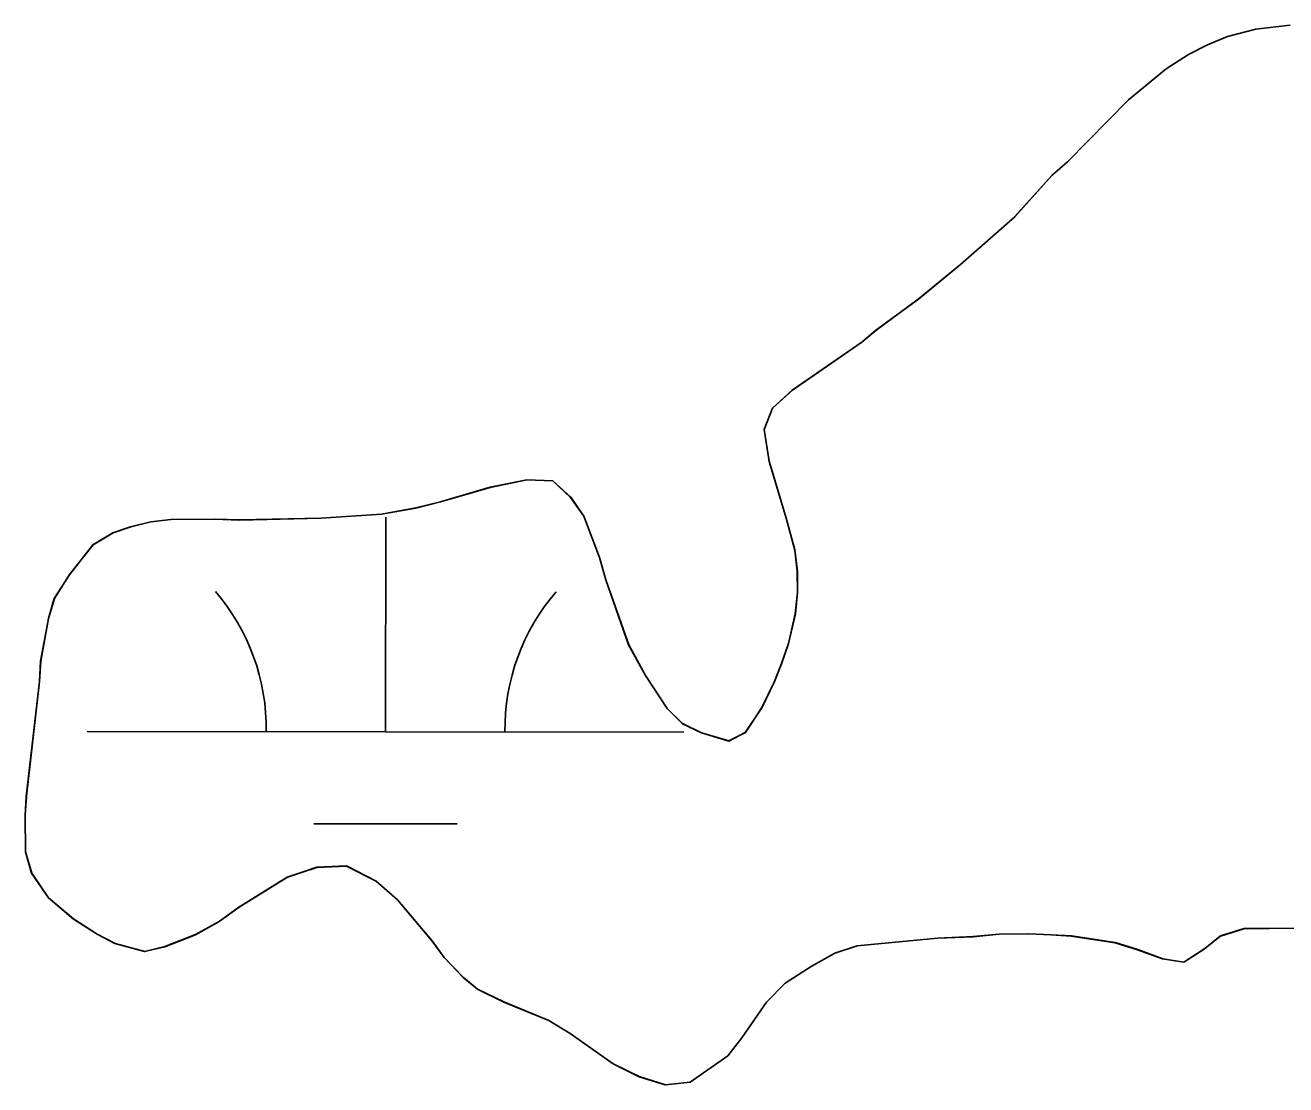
# Model space of a CAD drawing. Extents: x 3148686 to 3186545, y 916144 to 941516.
# Drawn here: x 3175019.6 to 3175230.8, y 924309 to 924486.5 of the extents above; entities that cross this region are included whole.
import ezdxf

# ---------------------------------------------------------------- set-up
doc = ezdxf.new("R2010")
doc.units = 0
for name, color, linetype in [('V-SITE-VEGE', 7, 'Continuous'), ('V-TOPO-SHOR', 7, 'Continuous'), ('V-WETL-SWMP', 7, 'Continuous')]:
    doc.layers.add(name, color=color, linetype=linetype)

msp = doc.modelspace()

# ---------------------------------------------------------------- linework, layer by layer
at = {"layer": 'V-SITE-VEGE'}
for p, q in [((3175225.79, 924485.91), (3175221.04, 924484.68)), ((3175231.54, 924486.55), (3175225.79, 924485.91)), ((3175217.68, 924483.26), (3175214.52, 924481.65)), ((3175221.04, 924484.68), (3175217.68, 924483.26)), ((3175214.52, 924481.65), (3175210.77, 924479.24)), ((3175210.77, 924479.24), (3175204.47, 924474.04)), ((3175204.47, 924474.04), (3175194.24, 924463.64)), ((3175194.24, 924463.64), (3175191.68, 924461.44)), ((3175191.68, 924461.44), (3175185.39, 924454.45)), ((3175185.39, 924454.45), (3175176.33, 924446.44)), ((3175176.33, 924446.44), (3175169.24, 924440.64)), ((3175169.24, 924440.64), (3175162.14, 924435.42)), ((3175162.14, 924435.42), (3175159.78, 924433.42)), ((3175159.78, 924433.42), (3175148.14, 924425.4)), ((3175148.14, 924425.4), (3175144.79, 924422.4)), ((3175144.79, 924422.4), (3175143.43, 924418.81)), ((3175143.43, 924418.81), (3175144.27, 924413.47)), ((3175144.27, 924413.47), (3175147.12, 924403.97)), ((3175103.64, 924410.37), (3175097.5, 924409.13)), ((3175108, 924410.2), (3175103.64, 924410.37)), ((3175111, 924407.45), (3175108, 924410.2)), ((3175097.5, 924409.13), (3175089.19, 924406.68)), ((3175113.21, 924404.29), (3175111, 924407.45)), ((3175085.03, 924405.66), (3175079.29, 924404.62)), ((3175089.19, 924406.68), (3175085.03, 924405.66)), ((3175040.63, 924403.32), (3175037.27, 924402.5)), ((3175044, 924403.74), (3175040.63, 924403.32)), ((3175051.34, 924403.8), (3175044, 924403.74)), ((3175055.5, 924403.64), (3175051.34, 924403.8)), ((3175069.18, 924403.95), (3175055.5, 924403.64)), ((3175079.29, 924404.62), (3175069.18, 924403.95)), ((3175115.84, 924397.37), (3175113.21, 924404.29)), ((3175147.12, 924403.97), (3175148.55, 924398.63)), ((3175034.3, 924401.49), (3175030.95, 924399.48)), ((3175037.27, 924402.5), (3175034.3, 924401.49)), ((3175030.95, 924399.48), (3175027.02, 924394.49)), ((3175116.86, 924393.62), (3175115.84, 924397.37)), ((3175148.55, 924398.63), (3175148.98, 924395.06)), ((3175148.98, 924395.06), (3175149, 924391.49)), ((3175027.02, 924394.49), (3175024.47, 924390.5)), ((3175120.71, 924382.74), (3175116.86, 924393.62)), ((3175024.47, 924390.5), (3175023.51, 924387.12)), ((3175149, 924391.49), (3175148.63, 924387.92)), ((3175023.51, 924387.12), (3175022.18, 924379.97)), ((3175148.63, 924387.92), (3175147.49, 924382.95)), ((3175123.53, 924377.6), (3175120.71, 924382.74)), ((3175147.49, 924382.95), (3175146.32, 924379.57)), ((3175022.18, 924379.97), (3175022, 924376.6)), ((3175146.32, 924379.57), (3175145.16, 924376.59)), ((3175022, 924376.6), (3175019.78, 924357.34)), ((3175127.15, 924372.08), (3175123.53, 924377.6)), ((3175145.16, 924376.59), (3175143.01, 924372.21)), ((3175129.74, 924369.52), (3175127.15, 924372.08)), ((3175143.01, 924372.21), (3175140.27, 924368.02)), ((3175132.93, 924367.96), (3175129.74, 924369.52)), ((3175137.5, 924366.61), (3175132.93, 924367.96)), ((3175140.27, 924368.02), (3175137.5, 924366.61)), ((3175019.78, 924357.34), (3175019.6, 924354.17)), ((3175019.6, 924354.17), (3175019.65, 924348.02)), ((3175019.65, 924348.02), (3175020.68, 924344.46)), ((3175020.68, 924344.46), (3175023.48, 924340.32)), ((3175063.51, 924343.81), (3175068.46, 924345.44)), ((3175068.46, 924345.44), (3175073.41, 924345.67)), ((3175073.41, 924345.67), (3175078.39, 924343.14)), ((3175055.42, 924338.79), (3175063.51, 924343.81)), ((3175078.39, 924343.14), (3175081.99, 924339.99)), ((3175023.48, 924340.32), (3175027.67, 924336.78)), ((3175081.99, 924339.99), (3175087.79, 924333.1)), ((3175052.07, 924336.38), (3175055.42, 924338.79)), ((3175027.67, 924336.78), (3175031.66, 924334.24)), ((3175048.12, 924334.17), (3175052.07, 924336.38)), ((3175031.66, 924334.24), (3175034.65, 924332.67)), ((3175042.98, 924332.15), (3175048.12, 924334.17)), ((3175159, 924332.27), (3175172.47, 924333.57)), ((3175172.47, 924333.57), (3175178.42, 924333.82)), ((3175178.42, 924333.82), (3175182.77, 924334.25)), ((3175182.77, 924334.25), (3175187.73, 924334.29)), ((3175187.73, 924334.29), (3175191.5, 924334.12)), ((3175191.5, 924334.12), (3175194.88, 924333.95)), ((3175194.88, 924333.95), (3175202.22, 924332.82)), ((3175217.11, 924331.75), (3175219.86, 924333.95)), ((3175219.86, 924333.95), (3175223.82, 924335.17)), ((3175223.82, 924335.17), (3175232.35, 924335.24)), ((3175034.65, 924332.67), (3175039.62, 924331.33)), ((3175039.62, 924331.33), (3175042.98, 924332.15)), ((3175087.79, 924333.1), (3175089.8, 924330.34)), ((3175155.24, 924331.05), (3175159, 924332.27)), ((3175202.22, 924332.82), (3175206, 924331.66)), ((3175206, 924331.66), (3175210.18, 924330.1)), ((3175213.75, 924329.54), (3175217.11, 924331.75)), ((3175089.8, 924330.34), (3175093, 924326.99)), ((3175151.29, 924328.84), (3175155.24, 924331.05)), ((3175210.18, 924330.1), (3175213.75, 924329.54)), ((3175093, 924326.99), (3175095.39, 924325.03)), ((3175146.95, 924326.03), (3175151.29, 924328.84)), ((3175095.39, 924325.03), (3175099.77, 924322.88)), ((3175143.8, 924322.83), (3175146.95, 924326.03)), ((3175099.77, 924322.88), (3175107.33, 924319.77)), ((3175139.68, 924316.85), (3175143.8, 924322.83)), ((3175107.33, 924319.77), (3175110.92, 924317.61)), ((3175110.92, 924317.61), (3175118.1, 924312.52)), ((3175137.33, 924313.86), (3175139.68, 924316.85)), ((3175118.1, 924312.52), (3175122.48, 924310.37)), ((3175131.02, 924309.45), (3175137.33, 924313.86)), ((3175122.48, 924310.37), (3175126.85, 924309.02)), ((3175126.85, 924309.02), (3175131.02, 924309.45))]:
    msp.add_line(p, q, dxfattribs=at)
at = {"layer": 'V-TOPO-SHOR'}
for points in [[(3175231.54, 924486.55), (3175225.79, 924485.91), (3175221.04, 924484.68), (3175217.68, 924483.26), (3175214.52, 924481.65), (3175210.77, 924479.24), (3175204.47, 924474.04), (3175194.24, 924463.64), (3175191.68, 924461.44), (3175185.39, 924454.45), (3175176.33, 924446.44), (3175169.24, 924440.64), (3175162.14, 924435.42), (3175159.78, 924433.42), (3175148.14, 924425.4), (3175144.79, 924422.39), (3175143.43, 924418.81), (3175144.27, 924413.47), (3175147.12, 924403.97), (3175148.55, 924398.63), (3175148.98, 924395.06), (3175149, 924391.49), (3175148.64, 924387.92), (3175147.49, 924382.95), (3175146.32, 924379.57), (3175145.16, 924376.59), (3175143.01, 924372.21), (3175140.27, 924368.02), (3175137.5, 924366.61), (3175132.93, 924367.96), (3175129.74, 924369.52), (3175127.15, 924372.08), (3175123.53, 924377.6), (3175120.71, 924382.74), (3175116.86, 924393.62), (3175115.84, 924397.38), (3175113.21, 924404.29), (3175111, 924407.45), (3175108, 924410.2), (3175103.64, 924410.37), (3175097.5, 924409.13), (3175089.19, 924406.68), (3175085.03, 924405.66), (3175079.29, 924404.62), (3175069.18, 924403.95), (3175055.5, 924403.64), (3175051.34, 924403.8), (3175044, 924403.74), (3175040.63, 924403.32), (3175037.27, 924402.5), (3175034.3, 924401.49), (3175030.95, 924399.48), (3175027.02, 924394.49), (3175024.47, 924390.5), (3175023.51, 924387.12), (3175022.18, 924379.97), (3175022, 924376.6), (3175019.78, 924357.34), (3175019.6, 924354.17), (3175019.65, 924348.02), (3175020.67, 924344.46), (3175023.48, 924340.32), (3175027.67, 924336.78)], [(3175027.67, 924336.78), (3175031.66, 924334.24), (3175034.65, 924332.67), (3175039.62, 924331.33), (3175042.98, 924332.15), (3175048.12, 924334.17), (3175052.07, 924336.38), (3175055.42, 924338.79), (3175063.51, 924343.81), (3175068.46, 924345.44), (3175073.41, 924345.67), (3175078.39, 924343.14), (3175081.99, 924339.99), (3175087.79, 924333.1), (3175089.8, 924330.34), (3175093, 924326.99), (3175095.39, 924325.03), (3175099.77, 924322.88), (3175107.33, 924319.77), (3175110.92, 924317.61), (3175118.1, 924312.52), (3175122.48, 924310.37), (3175126.85, 924309.02), (3175131.02, 924309.45), (3175137.33, 924313.86), (3175139.68, 924316.85), (3175143.8, 924322.83), (3175146.95, 924326.03), (3175151.29, 924328.84), (3175155.24, 924331.06), (3175159, 924332.27), (3175172.47, 924333.57), (3175178.42, 924333.82), (3175182.77, 924334.25), (3175187.73, 924334.29), (3175191.5, 924334.12), (3175194.88, 924333.95), (3175202.22, 924332.82), (3175206, 924331.66), (3175210.18, 924330.1), (3175213.75, 924329.54), (3175217.11, 924331.75), (3175219.86, 924333.95), (3175223.82, 924335.17), (3175232.35, 924335.24)]]:
    msp.add_lwpolyline(points, dxfattribs=at)
at = {"layer": 'V-WETL-SWMP'}
for p, q in [((3175225.78, 924485.89), (3175221.03, 924484.66)), ((3175231.52, 924486.53), (3175225.78, 924485.89)), ((3175221.03, 924484.66), (3175217.67, 924483.25)), ((3175214.51, 924481.63), (3175210.76, 924479.22)), ((3175217.67, 924483.25), (3175214.51, 924481.63)), ((3175210.76, 924479.22), (3175204.45, 924474.02)), ((3175204.45, 924474.02), (3175194.22, 924463.63)), ((3175194.22, 924463.63), (3175191.66, 924461.42)), ((3175191.66, 924461.42), (3175185.37, 924454.43)), ((3175185.37, 924454.43), (3175176.32, 924446.43)), ((3175176.32, 924446.43), (3175169.22, 924440.62)), ((3175169.22, 924440.62), (3175162.12, 924435.41)), ((3175162.12, 924435.41), (3175159.76, 924433.41)), ((3175159.76, 924433.41), (3175148.12, 924425.38)), ((3175148.12, 924425.38), (3175144.78, 924422.38)), ((3175144.78, 924422.38), (3175143.42, 924418.8)), ((3175143.42, 924418.8), (3175144.25, 924413.45)), ((3175144.25, 924413.45), (3175147.1, 924403.95)), ((3175103.62, 924410.35), (3175097.49, 924409.11)), ((3175107.99, 924410.19), (3175103.62, 924410.35)), ((3175110.98, 924407.43), (3175107.99, 924410.19)), ((3175097.49, 924409.11), (3175089.18, 924406.67)), ((3175113.19, 924404.28), (3175110.98, 924407.43)), ((3175085.02, 924405.64), (3175079.28, 924404.6)), ((3175089.18, 924406.67), (3175085.02, 924405.64)), ((3175040.62, 924403.31), (3175037.25, 924402.49)), ((3175043.98, 924403.73), (3175040.62, 924403.31)), ((3175051.32, 924403.79), (3175043.98, 924403.73)), ((3175055.49, 924403.62), (3175051.32, 924403.79)), ((3175069.17, 924403.93), (3175055.49, 924403.62)), ((3175079.28, 924404.6), (3175069.17, 924403.93)), ((3175079.97, 924368.14), (3175080.01, 924404.14)), ((3175115.82, 924397.36), (3175113.19, 924404.28)), ((3175147.1, 924403.95), (3175148.54, 924398.61)), ((3175034.29, 924401.47), (3175030.93, 924399.46)), ((3175037.25, 924402.49), (3175034.29, 924401.47)), ((3175030.93, 924399.46), (3175027, 924394.47)), ((3175116.85, 924393.6), (3175115.82, 924397.36)), ((3175148.54, 924398.61), (3175148.96, 924395.05)), ((3175148.96, 924395.05), (3175148.99, 924391.48)), ((3175027, 924394.47), (3175024.46, 924390.48)), ((3175120.7, 924382.72), (3175116.85, 924393.6)), ((3175024.46, 924390.48), (3175023.49, 924387.11)), ((3175148.99, 924391.48), (3175148.62, 924387.9)), ((3175023.49, 924387.11), (3175022.16, 924379.96)), ((3175148.62, 924387.9), (3175147.47, 924382.94)), ((3175123.52, 924377.59), (3175120.7, 924382.72)), ((3175147.47, 924382.94), (3175146.31, 924379.56)), ((3175022.16, 924379.96), (3175021.99, 924376.58)), ((3175146.31, 924379.56), (3175145.14, 924376.57)), ((3175021.99, 924376.58), (3175019.76, 924357.33)), ((3175127.13, 924372.07), (3175123.52, 924377.59)), ((3175145.14, 924376.57), (3175142.99, 924372.19)), ((3175129.73, 924369.51), (3175127.13, 924372.07)), ((3175142.99, 924372.19), (3175140.25, 924368.01)), ((3175132.91, 924367.95), (3175129.73, 924369.51)), ((3175029.97, 924368.2), (3175129.97, 924368.09)), ((3175137.49, 924366.6), (3175132.91, 924367.95)), ((3175140.25, 924368.01), (3175137.49, 924366.6)), ((3175019.76, 924357.33), (3175019.59, 924354.15)), ((3175019.59, 924354.15), (3175019.64, 924348.01)), ((3175067.96, 924352.72), (3175091.96, 924352.7)), ((3175019.64, 924348.01), (3175020.66, 924344.45)), ((3175020.66, 924344.45), (3175023.47, 924340.3)), ((3175063.5, 924343.8), (3175068.44, 924345.42)), ((3175068.44, 924345.42), (3175073.4, 924345.66)), ((3175073.4, 924345.66), (3175078.38, 924343.12)), ((3175055.41, 924338.77), (3175063.5, 924343.8)), ((3175078.38, 924343.12), (3175081.97, 924339.98)), ((3175023.47, 924340.3), (3175027.66, 924336.77)), ((3175081.97, 924339.98), (3175087.78, 924333.08)), ((3175052.06, 924336.37), (3175055.41, 924338.77)), ((3175027.66, 924336.77), (3175031.65, 924334.22)), ((3175048.11, 924334.15), (3175052.06, 924336.37)), ((3175031.65, 924334.22), (3175034.63, 924332.66)), ((3175042.97, 924332.13), (3175048.11, 924334.15)), ((3175158.98, 924332.26), (3175172.45, 924333.56)), ((3175172.45, 924333.56), (3175178.4, 924333.8)), ((3175178.4, 924333.8), (3175182.76, 924334.23)), ((3175182.76, 924334.23), (3175187.72, 924334.27)), ((3175187.72, 924334.27), (3175191.49, 924334.1)), ((3175191.49, 924334.1), (3175194.86, 924333.93)), ((3175194.86, 924333.93), (3175202.21, 924332.8)), ((3175217.09, 924331.73), (3175219.85, 924333.93)), ((3175219.85, 924333.93), (3175223.8, 924335.16)), ((3175223.8, 924335.16), (3175232.33, 924335.22)), ((3175034.63, 924332.66), (3175039.6, 924331.31)), ((3175039.6, 924331.31), (3175042.97, 924332.13)), ((3175087.78, 924333.08), (3175089.78, 924330.32)), ((3175155.22, 924331.04), (3175158.98, 924332.26)), ((3175202.21, 924332.8), (3175205.98, 924331.64)), ((3175205.98, 924331.64), (3175210.16, 924330.09)), ((3175213.74, 924329.52), (3175217.09, 924331.73)), ((3175089.78, 924330.32), (3175092.98, 924326.97)), ((3175151.27, 924328.83), (3175155.22, 924331.04)), ((3175210.16, 924330.09), (3175213.74, 924329.52)), ((3175092.98, 924326.97), (3175095.38, 924325.01)), ((3175146.93, 924326.02), (3175151.27, 924328.83)), ((3175095.38, 924325.01), (3175099.76, 924322.86)), ((3175143.79, 924322.82), (3175146.93, 924326.02)), ((3175099.76, 924322.86), (3175107.32, 924319.75)), ((3175139.67, 924316.84), (3175143.79, 924322.82)), ((3175107.32, 924319.75), (3175110.91, 924317.6)), ((3175110.91, 924317.6), (3175118.09, 924312.5)), ((3175137.31, 924313.84), (3175139.67, 924316.84)), ((3175118.09, 924312.5), (3175122.47, 924310.35)), ((3175131, 924309.43), (3175137.31, 924313.84)), ((3175122.47, 924310.35), (3175126.84, 924309)), ((3175126.84, 924309), (3175131, 924309.43))]:
    msp.add_line(p, q, dxfattribs=at)
for centre, start, end in [((3175024.73, 924368.68), 359.1678, 40.7115), ((3175135.22, 924368.56), 139.1678, 180.7115)]:
    msp.add_arc(centre, 35.25, start, end, dxfattribs=at)

doc.saveas('drawing.dxf')
